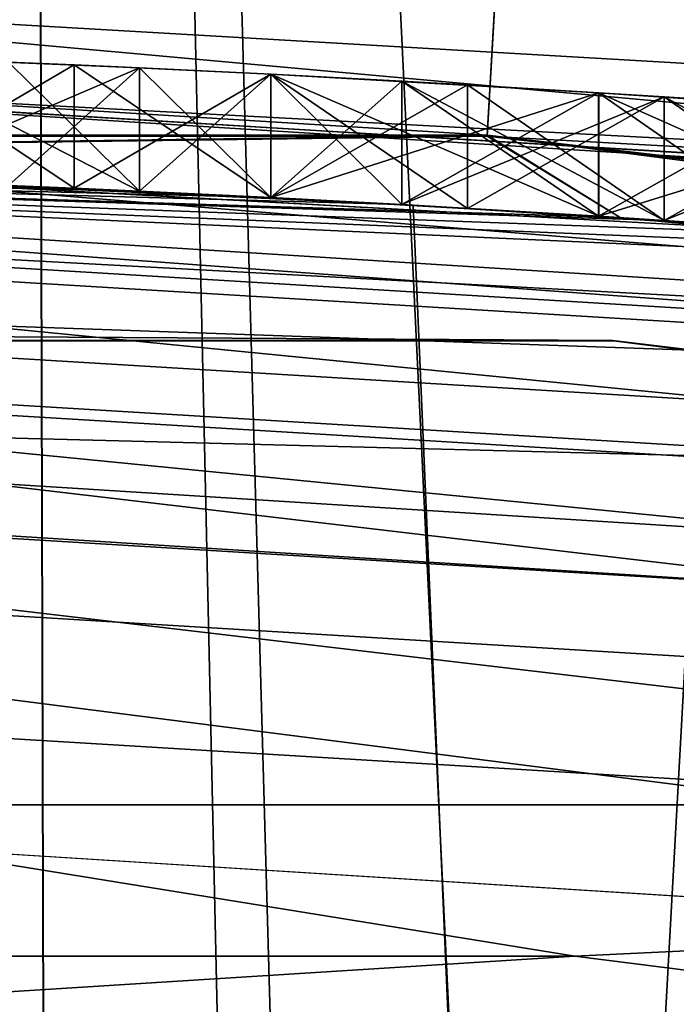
# Model space of a CAD drawing. Header units: millimetres. Extents: x -147 to 148, y -145 to 204.
# Tile 501 of 571: x 91.02 to 91.552, y 23.315 to 24.113. Entities that reach past the tile are written whole.
import ezdxf

# ---------------------------------------------------------------- set-up
doc = ezdxf.new("R2010")
doc.units = ezdxf.units.MM
doc.header["$LTSCALE"] = 26.699852
for name, color, linetype in [('1015', 7, 'CONTINUOUS'), ('1016', 7, 'CONTINUOUS'), ('1024', 7, 'CONTINUOUS'), ('1025', 7, 'CONTINUOUS'), ('1046', 7, 'CONTINUOUS'), ('1047', 7, 'CONTINUOUS'), ('1048', 7, 'CONTINUOUS'), ('1056', 7, 'CONTINUOUS'), ('1057', 7, 'CONTINUOUS'), ('1058', 7, 'CONTINUOUS'), ('1061', 7, 'CONTINUOUS'), ('1493', 7, 'CONTINUOUS'), ('1498', 7, 'CONTINUOUS'), ('1550', 7, 'CONTINUOUS'), ('1551', 7, 'CONTINUOUS'), ('1894', 7, 'CONTINUOUS'), ('1896', 7, 'CONTINUOUS'), ('1905', 7, 'CONTINUOUS'), ('1934', 7, 'CONTINUOUS'), ('1936', 7, 'CONTINUOUS'), ('1939', 7, 'CONTINUOUS'), ('2006', 7, 'CONTINUOUS'), ('2008', 7, 'CONTINUOUS'), ('2013', 7, 'CONTINUOUS'), ('2016', 7, 'CONTINUOUS'), ('742', 7, 'CONTINUOUS'), ('743', 7, 'CONTINUOUS'), ('886', 7, 'CONTINUOUS'), ('895', 7, 'CONTINUOUS'), ('899', 7, 'CONTINUOUS'), ('900', 7, 'CONTINUOUS'), ('936', 7, 'CONTINUOUS'), ('946', 7, 'CONTINUOUS'), ('947', 7, 'CONTINUOUS'), ('948', 7, 'CONTINUOUS'), ('956', 7, 'CONTINUOUS'), ('957', 7, 'CONTINUOUS'), ('958', 7, 'CONTINUOUS'), ('964', 7, 'CONTINUOUS'), ('965', 7, 'CONTINUOUS'), ('966', 7, 'CONTINUOUS')]:
    doc.layers.add(name, color=color, linetype=linetype)

msp = doc.modelspace()

# ---------------------------------------------------------------- linework, layer by layer
at = {"layer": '1015', "color": 7, "linetype": 'CONTINUOUS', "true_color": 0xd8d8d8}
for points in [[(90.90426, 23.98296, 64.4625), (91.06385, 23.97641, 64.4625), (90.90426, 24.08303, 64.4625), (90.90426, 23.98296, 64.4625)], [(91.06385, 23.97641, 64.4625), (91.06385, 24.07651, 64.4625), (90.90426, 24.08303, 64.4625), (91.06385, 23.97641, 64.4625)], [(91.06385, 23.97641, 64.4625), (91.2234, 23.9688, 64.4625), (91.06385, 24.07651, 64.4625), (91.06385, 23.97641, 64.4625)], [(91.2234, 23.9688, 64.4625), (91.2234, 24.06893, 64.4625), (91.06385, 24.07651, 64.4625), (91.2234, 23.9688, 64.4625)]]:
    msp.add_3dface(points, dxfattribs=at)
at = {"layer": '1016', "color": 7, "linetype": 'CONTINUOUS', "true_color": 0xd8d8d8}
for points in [[(91.2234, 23.9688, 64.4625), (91.48947, 23.95374, 64.35829), (91.2234, 24.06893, 64.4625), (91.2234, 23.9688, 64.4625)], [(91.48947, 23.95374, 64.35829), (91.48947, 24.05393, 64.35829), (91.2234, 24.06893, 64.4625), (91.48947, 23.95374, 64.35829)], [(91.48947, 23.95374, 64.35829), (91.75532, 23.93572, 64.25417), (91.48947, 24.05393, 64.35829), (91.48947, 23.95374, 64.35829)], [(91.75532, 23.93572, 64.25417), (91.75532, 24.03599, 64.25417), (91.48947, 24.05393, 64.35829), (91.75532, 23.93572, 64.25417)]]:
    msp.add_3dface(points, dxfattribs=at)
at = {"layer": '1024', "color": 7, "linetype": 'CONTINUOUS', "true_color": 0xd8d8d8}
for points in [[(91.2234, 23.9688, 60.92083), (91.2234, 24.06893, 60.92083), (91.48947, 24.05393, 61.02504), (91.2234, 23.9688, 60.92083)], [(91.48947, 23.95374, 61.02504), (91.2234, 23.9688, 60.92083), (91.48947, 24.05393, 61.02504), (91.48947, 23.95374, 61.02504)], [(91.48947, 23.95374, 61.02504), (91.48947, 24.05393, 61.02504), (91.75532, 24.03599, 61.12917), (91.48947, 23.95374, 61.02504)], [(91.75532, 23.93572, 61.12917), (91.48947, 23.95374, 61.02504), (91.75532, 24.03599, 61.12917), (91.75532, 23.93572, 61.12917)]]:
    msp.add_3dface(points, dxfattribs=at)
at = {"layer": '1025', "color": 7, "linetype": 'CONTINUOUS', "true_color": 0xd8d8d8}
for points in [[(90.90426, 23.98296, 60.92083), (90.90426, 24.08303, 60.92083), (91.06385, 24.07651, 60.92083), (90.90426, 23.98296, 60.92083)], [(91.06385, 23.97641, 60.92083), (90.90426, 23.98296, 60.92083), (91.06385, 24.07651, 60.92083), (91.06385, 23.97641, 60.92083)], [(91.06385, 23.97641, 60.92083), (91.06385, 24.07651, 60.92083), (91.2234, 24.06893, 60.92083), (91.06385, 23.97641, 60.92083)], [(91.2234, 23.9688, 60.92083), (91.06385, 23.97641, 60.92083), (91.2234, 24.06893, 60.92083), (91.2234, 23.9688, 60.92083)]]:
    msp.add_3dface(points, dxfattribs=at)
at = {"layer": '1046', "color": 7, "linetype": 'CONTINUOUS', "true_color": 0xd8d8d8}
for points in [[(91.54255, 23.95038, 63.73333), (91.54255, 24.05058, 63.73333), (91.70218, 24.03981, 63.52494), (91.54255, 23.95038, 63.73333)], [(91.70218, 23.93956, 63.52494), (91.54255, 23.95038, 63.73333), (91.70218, 24.03981, 63.52494), (91.70218, 23.93956, 63.52494)]]:
    msp.add_3dface(points, dxfattribs=at)
at = {"layer": '1047', "color": 7, "linetype": 'CONTINUOUS', "true_color": 0xd8d8d8}
for points in [[(91.2234, 23.9688, 63.94167), (91.2234, 24.06893, 63.94167), (91.38302, 24.06028, 63.83747), (91.2234, 23.9688, 63.94167)], [(91.38302, 23.96012, 63.83747), (91.2234, 23.9688, 63.94167), (91.38302, 24.06028, 63.83747), (91.38302, 23.96012, 63.83747)], [(91.38302, 23.96012, 63.83747), (91.38302, 24.06028, 63.83747), (91.54255, 24.05058, 63.73333), (91.38302, 23.96012, 63.83747)], [(91.54255, 23.95038, 63.73333), (91.38302, 23.96012, 63.83747), (91.54255, 24.05058, 63.73333), (91.54255, 23.95038, 63.73333)]]:
    msp.add_3dface(points, dxfattribs=at)
at = {"layer": '1048', "color": 7, "linetype": 'CONTINUOUS', "true_color": 0xd8d8d8}
for points in [[(91.01064, 23.97871, 63.94167), (91.01064, 24.0788, 63.94167), (91.11703, 24.0741, 63.94167), (91.01064, 23.97871, 63.94167)], [(91.11703, 23.97399, 63.94167), (91.01064, 23.97871, 63.94167), (91.11703, 24.0741, 63.94167), (91.11703, 23.97399, 63.94167)], [(91.11703, 23.97399, 63.94167), (91.11703, 24.0741, 63.94167), (91.2234, 24.06893, 63.94167), (91.11703, 23.97399, 63.94167)], [(91.2234, 23.9688, 63.94167), (91.11703, 23.97399, 63.94167), (91.2234, 24.06893, 63.94167), (91.2234, 23.9688, 63.94167)]]:
    msp.add_3dface(points, dxfattribs=at)
at = {"layer": '1056', "color": 7, "linetype": 'CONTINUOUS', "true_color": 0xd8d8d8}
for points in [[(91.01064, 23.97871, 61.44167), (91.11703, 23.97399, 61.44167), (91.01064, 24.0788, 61.44167), (91.01064, 23.97871, 61.44167)], [(91.11703, 23.97399, 61.44167), (91.11703, 24.0741, 61.44167), (91.01064, 24.0788, 61.44167), (91.11703, 23.97399, 61.44167)], [(91.11703, 23.97399, 61.44167), (91.2234, 23.9688, 61.44167), (91.11703, 24.0741, 61.44167), (91.11703, 23.97399, 61.44167)], [(91.2234, 23.9688, 61.44167), (91.2234, 24.06893, 61.44167), (91.11703, 24.0741, 61.44167), (91.2234, 23.9688, 61.44167)]]:
    msp.add_3dface(points, dxfattribs=at)
at = {"layer": '1057', "color": 7, "linetype": 'CONTINUOUS', "true_color": 0xd8d8d8}
for points in [[(91.2234, 23.9688, 61.44167), (91.38302, 23.96012, 61.54586), (91.2234, 24.06893, 61.44167), (91.2234, 23.9688, 61.44167)], [(91.38302, 23.96012, 61.54586), (91.38302, 24.06028, 61.54586), (91.2234, 24.06893, 61.44167), (91.38302, 23.96012, 61.54586)], [(91.38302, 23.96012, 61.54586), (91.54255, 23.95038, 61.65), (91.38302, 24.06028, 61.54586), (91.38302, 23.96012, 61.54586)], [(91.54255, 23.95038, 61.65), (91.54255, 24.05058, 61.65), (91.38302, 24.06028, 61.54586), (91.54255, 23.95038, 61.65)]]:
    msp.add_3dface(points, dxfattribs=at)
at = {"layer": '1058', "color": 7, "linetype": 'CONTINUOUS', "true_color": 0xd8d8d8}
for points in [[(91.54255, 23.95038, 61.65), (91.70218, 23.93956, 61.8584), (91.54255, 24.05058, 61.65), (91.54255, 23.95038, 61.65)], [(91.70218, 23.93956, 61.8584), (91.70218, 24.03981, 61.8584), (91.54255, 24.05058, 61.65), (91.70218, 23.93956, 61.8584)]]:
    msp.add_3dface(points, dxfattribs=at)
at = {"layer": '1061', "color": 7, "linetype": 'CONTINUOUS', "true_color": 0xd8d8d8}
for points in [[(91.06385, 24.07651, 60.92083), (90.90426, 24.08303, 60.92083), (91.01064, 24.0788, 61.44167), (91.06385, 24.07651, 60.92083)], [(90.90426, 24.08303, 64.4625), (91.06385, 24.07651, 64.4625), (91.01064, 24.0788, 63.94167), (90.90426, 24.08303, 64.4625)], [(91.11702, 24.0741, 59.87917), (90.9043, 24.08303, 59.25419), (90.90429, 24.08303, 59.82709), (91.11702, 24.0741, 59.87917)], [(91.11702, 24.0741, 59.35833), (90.9043, 24.08303, 59.25419), (91.11702, 24.0741, 59.87917), (91.11702, 24.0741, 59.35833)], [(91.11703, 24.0741, 61.44167), (91.06385, 24.07651, 60.92083), (91.01064, 24.0788, 61.44167), (91.11703, 24.0741, 61.44167)], [(91.01064, 24.0788, 63.94167), (91.06385, 24.07651, 64.4625), (91.11703, 24.0741, 63.94167), (91.01064, 24.0788, 63.94167)], [(91.2234, 24.06893, 60.92083), (91.06385, 24.07651, 60.92083), (91.2234, 24.06893, 61.44167), (91.2234, 24.06893, 60.92083)], [(91.2234, 24.06893, 61.44167), (91.06385, 24.07651, 60.92083), (91.11703, 24.0741, 61.44167), (91.2234, 24.06893, 61.44167)], [(91.06385, 24.07651, 64.4625), (91.2234, 24.06893, 64.4625), (91.11703, 24.0741, 63.94167), (91.06385, 24.07651, 64.4625)], [(91.22342, 24.06893, 59.35833), (91.11702, 24.0741, 59.35833), (91.22342, 24.06893, 59.87917), (91.22342, 24.06893, 59.35833)], [(91.22342, 24.06893, 59.87917), (91.11702, 24.0741, 59.35833), (91.11702, 24.0741, 59.87917), (91.22342, 24.06893, 59.87917)], [(91.11703, 24.0741, 63.94167), (91.2234, 24.06893, 64.4625), (91.2234, 24.06893, 63.94167), (91.11703, 24.0741, 63.94167)], [(91.48947, 24.05393, 61.02504), (91.2234, 24.06893, 60.92083), (91.38302, 24.06028, 61.54586), (91.48947, 24.05393, 61.02504)], [(91.38302, 24.06028, 61.54586), (91.2234, 24.06893, 60.92083), (91.2234, 24.06893, 61.44167), (91.38302, 24.06028, 61.54586)], [(91.2234, 24.06893, 64.4625), (91.48947, 24.05393, 64.35829), (91.2234, 24.06893, 63.94167), (91.2234, 24.06893, 64.4625)], [(91.2234, 24.06893, 63.94167), (91.48947, 24.05393, 64.35829), (91.38302, 24.06028, 63.83747), (91.2234, 24.06893, 63.94167)], [(91.32979, 24.06328, 59.35833), (91.22342, 24.06893, 59.35833), (91.32979, 24.06328, 59.87917), (91.32979, 24.06328, 59.35833)], [(91.32979, 24.06328, 59.87917), (91.22342, 24.06893, 59.35833), (91.22342, 24.06893, 59.87917), (91.32979, 24.06328, 59.87917)], [(91.48941, 24.05393, 59.25414), (91.32979, 24.06328, 59.35833), (91.54262, 24.05058, 59.82707), (91.48941, 24.05393, 59.25414)], [(91.54262, 24.05058, 59.82707), (91.32979, 24.06328, 59.35833), (91.32979, 24.06328, 59.87917), (91.54262, 24.05058, 59.82707)], [(91.32979, 24.06328, 56.85833), (91.48941, 24.05393, 56.96253), (91.32979, 24.06328, 56.3375), (91.32979, 24.06328, 56.85833)], [(91.32979, 24.06328, 56.3375), (91.48941, 24.05393, 56.96253), (91.54262, 24.05058, 56.3896), (91.32979, 24.06328, 56.3375)], [(91.54255, 24.05058, 61.65), (91.48947, 24.05393, 61.02504), (91.38302, 24.06028, 61.54586), (91.54255, 24.05058, 61.65)], [(91.38302, 24.06028, 63.83747), (91.48947, 24.05393, 64.35829), (91.54255, 24.05058, 63.73333), (91.38302, 24.06028, 63.83747)], [(91.64894, 24.04352, 59.15), (91.48941, 24.05393, 59.25414), (91.54262, 24.05058, 59.82707), (91.64894, 24.04352, 59.15)], [(91.48941, 24.05393, 56.96253), (91.64894, 24.04352, 57.06667), (91.54262, 24.05058, 56.3896), (91.48941, 24.05393, 56.96253)], [(91.75532, 24.03599, 61.12917), (91.48947, 24.05393, 61.02504), (91.70218, 24.03981, 61.8584), (91.75532, 24.03599, 61.12917)], [(91.70218, 24.03981, 61.8584), (91.48947, 24.05393, 61.02504), (91.54255, 24.05058, 61.65), (91.70218, 24.03981, 61.8584)], [(91.48947, 24.05393, 64.35829), (91.75532, 24.03599, 64.25417), (91.54255, 24.05058, 63.73333), (91.48947, 24.05393, 64.35829)], [(91.54255, 24.05058, 63.73333), (91.75532, 24.03599, 64.25417), (91.70218, 24.03981, 63.52494), (91.54255, 24.05058, 63.73333)], [(91.75532, 24.03599, 59.775), (91.64894, 24.04352, 59.15), (91.54262, 24.05058, 59.82707), (91.75532, 24.03599, 59.775)], [(91.54262, 24.05058, 56.3896), (91.64894, 24.04352, 57.06667), (91.75532, 24.03599, 56.44167), (91.54262, 24.05058, 56.3896)]]:
    msp.add_3dface(points, dxfattribs=at)
at = {"layer": '1493', "color": 7, "linetype": 'CONTINUOUS', "true_color": 0xd8d8d8}
for points in [[(93.02053, 23.90996, 53.4), (90, 24.1, 53.4), (93.02053, 23.90996, 72.4), (93.02053, 23.90996, 53.4)], [(90, 24.1, 53.4), (90, 24.1, 72.4), (93.02053, 23.90996, 72.4), (90, 24.1, 53.4)]]:
    msp.add_3dface(points, dxfattribs=at)
at = {"layer": '1498', "color": 7, "linetype": 'CONTINUOUS', "true_color": 0xd8d8d8}
for points in [[(90, 30.5, 87.2), (90.57996, 14.88335, 87.14864), (91.01975, 30.5, 87.03849), (90, 30.5, 87.2)], [(90.57971, 14.88345, 80.65132), (91.01975, 30.5, 80.76151), (91.06202, 14.5593, 80.77556), (90.57971, 14.88345, 80.65132)], [(90.57996, 14.88335, 87.14864), (91.0624, 14.55892, 87.02431), (91.01975, 30.5, 87.03849), (90.57996, 14.88335, 87.14864)], [(91.49999, 13.49402, 86.83939), (91.93969, 11.5, 86.56976), (91.01975, 30.5, 87.03849), (91.49999, 13.49402, 86.83939)], [(91.01975, 30.5, 87.03849), (91.93969, 11.5, 86.56976), (91.93969, 30.5, 86.56976), (91.01975, 30.5, 87.03849)], [(91.38567, 14.07439, 86.89498), (91.49999, 13.49402, 86.83939), (91.01975, 30.5, 87.03849), (91.38567, 14.07439, 86.89498)], [(91.0624, 14.55892, 87.02431), (91.38567, 14.07439, 86.89498), (91.01975, 30.5, 87.03849), (91.0624, 14.55892, 87.02431)], [(91.01975, 30.5, 80.76151), (91.93969, 30.5, 81.23024), (91.06202, 14.5593, 80.77556), (91.01975, 30.5, 80.76151)], [(91.06202, 14.5593, 80.77556), (91.93969, 30.5, 81.23024), (91.38536, 14.07514, 80.90487), (91.06202, 14.5593, 80.77556)], [(91.38536, 14.07514, 80.90487), (91.93969, 30.5, 81.23024), (91.49999, 13.49512, 80.96061), (91.38536, 14.07514, 80.90487)], [(91.93969, 30.5, 81.23024), (91.93969, 11.5, 81.23024), (91.49999, 13.49512, 80.96061), (91.93969, 30.5, 81.23024)]]:
    msp.add_3dface(points, dxfattribs=at)
at = {"layer": '1550', "color": 7, "linetype": 'CONTINUOUS', "true_color": 0x21211a}
for points in [[(91.409, 24.19161, 24.25882), (88.60107, 24.01877, 24.56028), (88.591, 24.19161, 24.25882), (91.409, 24.19161, 24.25882)], [(91.39893, 24.01877, 24.56028), (88.60107, 24.01877, 24.56028), (91.409, 24.19161, 24.25882), (91.39893, 24.01877, 24.56028)], [(94.20795, 23.86446, 24.25882), (91.39893, 24.01877, 24.56028), (91.409, 24.19161, 24.25882), (94.20795, 23.86446, 24.25882)], [(94.20795, 23.86446, 24.25882), (91.409, 24.19161, 24.25882), (94.25412, 24.1263, 24.03485), (94.20795, 23.86446, 24.25882)], [(91.39893, 24.01877, 24.56028), (90, 24, 24.9), (88.60107, 24.01877, 24.56028), (91.39893, 24.01877, 24.56028)], [(91.50697, 23.95264, 24.9), (90, 24, 24.9), (91.39893, 24.01877, 24.56028), (91.50697, 23.95264, 24.9)], [(94.17788, 23.69396, 24.56028), (91.50697, 23.95264, 24.9), (91.39893, 24.01877, 24.56028), (94.17788, 23.69396, 24.56028)], [(94.17788, 23.69396, 24.56028), (91.39893, 24.01877, 24.56028), (94.20795, 23.86446, 24.25882), (94.17788, 23.69396, 24.56028)], [(93.008, 23.81075, 24.9), (91.50697, 23.95264, 24.9), (94.17788, 23.69396, 24.56028), (93.008, 23.81075, 24.9)]]:
    msp.add_3dface(points, dxfattribs=at)
at = {"layer": '1551', "color": 7, "linetype": 'CONTINUOUS', "true_color": 0x21211a}
for points in [[(94.20822, 23.86601, 25.54305), (91.42458, 24.45915, 25.76637), (91.40909, 24.19318, 25.54305), (94.20822, 23.86601, 25.54305)], [(94.25449, 24.12839, 25.76637), (91.42458, 24.45915, 25.76637), (94.20822, 23.86601, 25.54305), (94.25449, 24.12839, 25.76637)], [(91.40909, 24.19318, 25.54305), (88.59091, 24.19318, 25.54305), (91.39898, 24.0196, 25.24202), (91.40909, 24.19318, 25.54305)], [(91.39898, 24.0196, 25.24202), (88.59091, 24.19318, 25.54305), (88.60102, 24.0196, 25.24202), (91.39898, 24.0196, 25.24202)], [(94.17803, 23.69478, 25.24202), (91.40909, 24.19318, 25.54305), (91.39898, 24.0196, 25.24202), (94.17803, 23.69478, 25.24202)], [(94.20822, 23.86601, 25.54305), (91.40909, 24.19318, 25.54305), (94.17803, 23.69478, 25.24202), (94.20822, 23.86601, 25.54305)], [(90, 24, 24.9), (91.39898, 24.0196, 25.24202), (88.60102, 24.0196, 25.24202), (90, 24, 24.9)], [(90, 24, 24.9), (91.50697, 23.95264, 24.9), (91.39898, 24.0196, 25.24202), (90, 24, 24.9)], [(91.50697, 23.95264, 24.9), (93.008, 23.81075, 24.9), (91.39898, 24.0196, 25.24202), (91.50697, 23.95264, 24.9)], [(93.008, 23.81075, 24.9), (94.17803, 23.69478, 25.24202), (91.39898, 24.0196, 25.24202), (93.008, 23.81075, 24.9)]]:
    msp.add_3dface(points, dxfattribs=at)
at = {"layer": '1894', "color": 7, "linetype": 'CONTINUOUS', "true_color": 0xd8d8d8}
for points in [[(92.91472, 23.92253, 26.9), (90, 24.1, 26.9), (92.91472, 23.92253, 25.9), (92.91472, 23.92253, 26.9)], [(90, 24.1, 26.9), (90, 24.1, 25.9), (92.91472, 23.92253, 25.9), (90, 24.1, 26.9)]]:
    msp.add_3dface(points, dxfattribs=at)
at = {"layer": '1896', "color": 7, "linetype": 'CONTINUOUS', "true_color": 0xd8d8d8}
for points in [[(90, 24.1, 26.9), (92.91472, 23.92253, 26.9), (-145.5, 45.5, 26.9), (90, 24.1, 26.9)], [(-145.5, 45.5, 26.9), (92.91472, 23.92253, 26.9), (145.5, 45.5, 26.9), (-145.5, 45.5, 26.9)]]:
    msp.add_3dface(points, dxfattribs=at)
at = {"layer": '1905', "color": 7, "linetype": 'CONTINUOUS', "true_color": 0xd8d8d8}
for points in [[(14.87363, 23.13028, 25.9), (12.10482, 24.69164, 25.9), (145.5, 45.5, 25.9), (14.87363, 23.13028, 25.9)], [(17.45123, 21.25279, 25.9), (14.87363, 23.13028, 25.9), (145.5, 45.5, 25.9), (17.45123, 21.25279, 25.9)], [(19.7863, 19.09738, 25.9), (17.45123, 21.25279, 25.9), (145.5, 45.5, 25.9), (19.7863, 19.09738, 25.9)], [(21.86248, 16.68178, 25.9), (19.7863, 19.09738, 25.9), (145.5, 45.5, 25.9), (21.86248, 16.68178, 25.9)], [(23.64324, 14.04287, 25.9), (21.86248, 16.68178, 25.9), (145.5, 45.5, 25.9), (23.64324, 14.04287, 25.9)], [(25.10611, 11.22119, 25.9), (23.64324, 14.04287, 25.9), (145.5, 45.5, 25.9), (25.10611, 11.22119, 25.9)], [(25.10611, 11.22119, 25.9), (145.5, 45.5, 25.9), (82.25792, 25.86614, 25.9), (25.10611, 11.22119, 25.9)], [(91.48572, 25.55623, 25.9), (90, 24.1, 25.9), (88.51428, 25.55623, 25.9), (91.48572, 25.55623, 25.9)], [(92.91472, 23.92253, 25.9), (90, 24.1, 25.9), (91.48572, 25.55623, 25.9), (92.91472, 23.92253, 25.9)], [(94.44781, 25.21051, 25.9), (92.91472, 23.92253, 25.9), (91.48572, 25.55623, 25.9), (94.44781, 25.21051, 25.9)]]:
    msp.add_3dface(points, dxfattribs=at)
at = {"layer": '1934', "color": 7, "linetype": 'CONTINUOUS', "true_color": 0xd8d8d8}
for points in [[(82.655, 24.5235, 23.9), (90, 24.09892, 23.9), (97.345, 24.5235, 23.9), (82.655, 24.5235, 23.9)], [(90, 24.09892, 23.9), (92.90272, 23.92446, 23.9), (97.345, 24.5235, 23.9), (90, 24.09892, 23.9)]]:
    msp.add_3dface(points, dxfattribs=at)
at = {"layer": '1936', "color": 7, "linetype": 'CONTINUOUS', "true_color": 0xd8d8d8}
for points in [[(100.6923, 24.79256, 22.9), (103.50182, 23.38078, 22.9), (79.3077, 24.79256, 22.9), (100.6923, 24.79256, 22.9)], [(79.3077, 24.79256, 22.9), (103.50182, 23.38078, 22.9), (90, 24.09892, 22.9), (79.3077, 24.79256, 22.9)], [(90, 24.09892, 22.9), (103.50182, 23.38078, 22.9), (92.90272, 23.92446, 22.9), (90, 24.09892, 22.9)]]:
    msp.add_3dface(points, dxfattribs=at)
at = {"layer": '1939', "color": 7, "linetype": 'CONTINUOUS', "true_color": 0xd8d8d8}
for points in [[(92.90272, 23.92446, 23.9), (90, 24.09892, 23.9), (92.90272, 23.92446, 22.9), (92.90272, 23.92446, 23.9)], [(90, 24.09892, 23.9), (90, 24.09892, 22.9), (92.90272, 23.92446, 22.9), (90, 24.09892, 23.9)]]:
    msp.add_3dface(points, dxfattribs=at)
at = {"layer": '2006', "color": 7, "linetype": 'CONTINUOUS', "true_color": 0xd8d8d8}
for points in [[(88.52984, 23.35365, 52.9), (85.61273, 22.98492, 52.9), (91.47016, 23.35365, 52.9), (88.52984, 23.35365, 52.9)], [(91.47016, 23.35365, 52.9), (85.61273, 22.98492, 52.9), (94.38727, 22.98492, 52.9), (91.47016, 23.35365, 52.9)]]:
    msp.add_3dface(points, dxfattribs=at)
at = {"layer": '2008', "color": 7, "linetype": 'CONTINUOUS', "true_color": 0xd8d8d8}
for points in [[(91.50151, 23.85276, 19.9), (88.49849, 23.85276, 19.9), (91.50069, 23.85284, 52.4), (91.50151, 23.85276, 19.9)], [(91.50069, 23.85284, 52.4), (88.49849, 23.85276, 19.9), (88.49931, 23.85284, 52.4), (91.50069, 23.85284, 52.4)], [(94.47841, 23.47667, 52.4), (91.50151, 23.85276, 19.9), (91.50069, 23.85284, 52.4), (94.47841, 23.47667, 52.4)], [(94.47963, 23.47628, 19.9), (91.50151, 23.85276, 19.9), (94.47841, 23.47667, 52.4), (94.47963, 23.47628, 19.9)]]:
    msp.add_3dface(points, dxfattribs=at)
at = {"layer": '2013', "color": 7, "linetype": 'CONTINUOUS', "true_color": 0xd8d8d8}
for points in [[(91.50069, 23.85284, 52.4), (88.49931, 23.85284, 52.4), (90, 23.86209, 52.59098), (91.50069, 23.85284, 52.4)], [(92.87626, 23.68811, 52.59098), (91.50069, 23.85284, 52.4), (90, 23.86209, 52.59098), (92.87626, 23.68811, 52.59098)], [(92.87626, 23.68811, 52.59098), (90, 23.86209, 52.59098), (92.86319, 23.5805, 52.75341), (92.87626, 23.68811, 52.59098)], [(92.86319, 23.5805, 52.75341), (90, 23.86209, 52.59098), (90, 23.75369, 52.75341), (92.86319, 23.5805, 52.75341)], [(94.47841, 23.47667, 52.4), (91.50069, 23.85284, 52.4), (92.87626, 23.68811, 52.59098), (94.47841, 23.47667, 52.4)], [(92.86319, 23.5805, 52.75341), (90, 23.75369, 52.75341), (92.84362, 23.41933, 52.86194), (92.86319, 23.5805, 52.75341)], [(92.84362, 23.41933, 52.86194), (90, 23.75369, 52.75341), (90, 23.59134, 52.86194), (92.84362, 23.41933, 52.86194)], [(88.52984, 23.35365, 52.9), (91.47016, 23.35365, 52.9), (90, 23.59134, 52.86194), (88.52984, 23.35365, 52.9)], [(91.47016, 23.35365, 52.9), (92.84362, 23.41933, 52.86194), (90, 23.59134, 52.86194), (91.47016, 23.35365, 52.9)], [(91.47016, 23.35365, 52.9), (94.38727, 22.98492, 52.9), (92.84362, 23.41933, 52.86194), (91.47016, 23.35365, 52.9)]]:
    msp.add_3dface(points, dxfattribs=at)
at = {"layer": '2016', "color": 7, "linetype": 'CONTINUOUS', "true_color": 0xd8d8d8}
for points in [[(85.52037, 23.47628, 19.9), (88.49849, 23.85276, 19.9), (94.47963, 23.47628, 19.9), (85.52037, 23.47628, 19.9)], [(88.49849, 23.85276, 19.9), (91.50151, 23.85276, 19.9), (94.47963, 23.47628, 19.9), (88.49849, 23.85276, 19.9)], [(82.61396, 22.72981, 19.9), (85.52037, 23.47628, 19.9), (97.38604, 22.72981, 19.9), (82.61396, 22.72981, 19.9)], [(85.52037, 23.47628, 19.9), (94.47963, 23.47628, 19.9), (97.38604, 22.72981, 19.9), (85.52037, 23.47628, 19.9)]]:
    msp.add_3dface(points, dxfattribs=at)
at = {"layer": '742', "color": 7, "linetype": 'CONTINUOUS', "true_color": 0xd8d8d8}
for points in [[(92.9807, 23.61263, 53.4), (90, 22.2, 53.4), (90, 23.8, 53.4), (92.9807, 23.61263, 53.4)], [(92.89516, 22.01042, 53.4), (90, 22.2, 53.4), (92.9807, 23.61263, 53.4), (92.89516, 22.01042, 53.4)]]:
    msp.add_3dface(points, dxfattribs=at)
at = {"layer": '743', "color": 7, "linetype": 'CONTINUOUS', "true_color": 0xd8d8d8}
for points in [[(92.94642, 23.31454, 93.4), (90, 23.5, 93.4), (92.94647, -23.31454, 93.4), (92.94642, 23.31454, 93.4)], [(92.94647, -23.31454, 93.4), (90, 23.5, 93.4), (90, -23.5, 93.4), (92.94647, -23.31454, 93.4)]]:
    msp.add_3dface(points, dxfattribs=at)
at = {"layer": '886', "color": 7, "linetype": 'CONTINUOUS', "true_color": 0xd8d8d8}
for points in [[(90, 24, 87.4), (90, 24, 92.9), (93.008, 23.81075, 92.9), (90, 24, 87.4)], [(90, 24, 87.4), (93.008, 23.81075, 92.9), (90.8913, 23.98344, 87.28376), (90, 24, 87.4)], [(92.18085, 23.90071, 56.85833), (90, 24, 53.6), (91.96818, 23.91916, 56.6501), (92.18085, 23.90071, 56.85833)], [(90, 24, 53.6), (92.18085, 23.90071, 56.85833), (93.00798, 23.81075, 53.6), (90, 24, 53.6)], [(91.96818, 23.91916, 56.6501), (90, 24, 53.6), (91.75532, 23.93572, 56.44167), (91.96818, 23.91916, 56.6501)], [(91.75532, 23.93572, 56.44167), (90, 24, 53.6), (91.54262, 23.95037, 56.3896), (91.75532, 23.93572, 56.44167)], [(91.54262, 23.95037, 56.3896), (90, 24, 53.6), (91.32979, 23.96313, 56.3375), (91.54262, 23.95037, 56.3896)], [(91.32979, 23.96313, 56.3375), (90, 24, 53.6), (91.32979, 23.96313, 56.85833), (91.32979, 23.96313, 56.3375)], [(91.32979, 23.96313, 56.85833), (90, 24, 53.6), (91.32979, 23.96313, 59.35833), (91.32979, 23.96313, 56.85833)], [(91.32979, 23.96313, 59.35833), (90, 24, 53.6), (91.22342, 23.9688, 59.35833), (91.32979, 23.96313, 59.35833)], [(91.22342, 23.9688, 59.35833), (90, 24, 53.6), (91.11702, 23.97399, 59.35833), (91.22342, 23.9688, 59.35833)], [(91.11702, 23.97399, 59.35833), (90, 24, 53.6), (90.90429, 23.98296, 59.25418), (91.11702, 23.97399, 59.35833)], [(90.8913, 23.98344, 87.28376), (93.008, 23.81075, 92.9), (91.75102, 23.93604, 86.93038), (90.8913, 23.98344, 87.28376)], [(90.89319, 23.98337, 80.51676), (91.33902, 23.96262, 80.66627), (90.90426, 23.98296, 64.4625), (90.89319, 23.98337, 80.51676)], [(91.06385, 23.97641, 60.92083), (90.90428, 23.98296, 59.82709), (90.90426, 23.98296, 60.92083), (91.06385, 23.97641, 60.92083)], [(90.90426, 23.98296, 64.4625), (91.33902, 23.96262, 80.66627), (91.06385, 23.97641, 64.4625), (90.90426, 23.98296, 64.4625)], [(91.11702, 23.97399, 59.87917), (90.90428, 23.98296, 59.82709), (91.06385, 23.97641, 60.92083), (91.11702, 23.97399, 59.87917)], [(91.01064, 23.97871, 63.94167), (91.11703, 23.97399, 63.94167), (91.01064, 23.97871, 61.44167), (91.01064, 23.97871, 63.94167)], [(91.01064, 23.97871, 61.44167), (91.11703, 23.97399, 63.94167), (91.11703, 23.97399, 61.44167), (91.01064, 23.97871, 61.44167)], [(91.2234, 23.9688, 60.92083), (91.11702, 23.97399, 59.87917), (91.06385, 23.97641, 60.92083), (91.2234, 23.9688, 60.92083)], [(91.06385, 23.97641, 64.4625), (91.33902, 23.96262, 80.66627), (91.2234, 23.9688, 64.4625), (91.06385, 23.97641, 64.4625)], [(91.22342, 23.9688, 59.87917), (91.11702, 23.97399, 59.87917), (91.2234, 23.9688, 60.92083), (91.22342, 23.9688, 59.87917)], [(91.11703, 23.97399, 63.94167), (91.2234, 23.9688, 63.94167), (91.11703, 23.97399, 61.44167), (91.11703, 23.97399, 63.94167)], [(91.11703, 23.97399, 61.44167), (91.2234, 23.9688, 63.94167), (91.2234, 23.9688, 61.44167), (91.11703, 23.97399, 61.44167)], [(91.2234, 23.9688, 63.94167), (91.38302, 23.96012, 63.83747), (91.2234, 23.9688, 61.44167), (91.2234, 23.9688, 63.94167)], [(91.2234, 23.9688, 61.44167), (91.38302, 23.96012, 63.83747), (91.38302, 23.96012, 61.54586), (91.2234, 23.9688, 61.44167)], [(91.48947, 23.95374, 61.02504), (91.22342, 23.9688, 59.87917), (91.2234, 23.9688, 60.92083), (91.48947, 23.95374, 61.02504)], [(91.2234, 23.9688, 64.4625), (91.33902, 23.96262, 80.66627), (91.48947, 23.95374, 64.35829), (91.2234, 23.9688, 64.4625)], [(91.32979, 23.96313, 59.87917), (91.22342, 23.9688, 59.87917), (91.48947, 23.95374, 61.02504), (91.32979, 23.96313, 59.87917)], [(91.54262, 23.95037, 59.82707), (91.32979, 23.96313, 59.87917), (91.48947, 23.95374, 61.02504), (91.54262, 23.95037, 59.82707)], [(91.48941, 23.95374, 56.96253), (91.32979, 23.96313, 56.85833), (91.48941, 23.95374, 59.25414), (91.48941, 23.95374, 56.96253)], [(91.48941, 23.95374, 59.25414), (91.32979, 23.96313, 56.85833), (91.32979, 23.96313, 59.35833), (91.48941, 23.95374, 59.25414)], [(91.33902, 23.96262, 80.66627), (91.75304, 23.93589, 80.87078), (91.48947, 23.95374, 64.35829), (91.33902, 23.96262, 80.66627)], [(91.38302, 23.96012, 63.83747), (91.54255, 23.95038, 63.73333), (91.38302, 23.96012, 61.54586), (91.38302, 23.96012, 63.83747)], [(91.38302, 23.96012, 61.54586), (91.54255, 23.95038, 63.73333), (91.54255, 23.95038, 61.65), (91.38302, 23.96012, 61.54586)], [(91.64894, 23.94329, 57.06667), (91.48941, 23.95374, 56.96253), (91.64894, 23.94329, 59.15), (91.64894, 23.94329, 57.06667)], [(91.64894, 23.94329, 59.15), (91.48941, 23.95374, 56.96253), (91.48941, 23.95374, 59.25414), (91.64894, 23.94329, 59.15)], [(91.75532, 23.93572, 61.12917), (91.54262, 23.95037, 59.82707), (91.48947, 23.95374, 61.02504), (91.75532, 23.93572, 61.12917)], [(91.48947, 23.95374, 64.35829), (91.75304, 23.93589, 80.87078), (91.75532, 23.93572, 64.25417), (91.48947, 23.95374, 64.35829)], [(91.54255, 23.95038, 63.73333), (91.70218, 23.93956, 63.52494), (91.54255, 23.95038, 61.65), (91.54255, 23.95038, 63.73333)], [(91.54255, 23.95038, 61.65), (91.70218, 23.93956, 63.52494), (91.70218, 23.93956, 61.8584), (91.54255, 23.95038, 61.65)], [(91.75532, 23.93572, 59.775), (91.54262, 23.95037, 59.82707), (91.75532, 23.93572, 61.12917), (91.75532, 23.93572, 59.775)]]:
    msp.add_3dface(points, dxfattribs=at)
at = {"layer": '895', "color": 7, "linetype": 'CONTINUOUS', "true_color": 0xd8d8d8}
for points in [[(93.008, 23.81075, 92.9), (90, 24, 92.9), (92.88829, 23.78723, 93.09134), (93.008, 23.81075, 92.9)], [(90, 24, 92.9), (90, 23.96194, 93.09134), (92.88829, 23.78723, 93.09134), (90, 24, 92.9)], [(90, 23.96194, 93.09134), (90, 23.85341, 93.25369), (92.87521, 23.6795, 93.25369), (90, 23.96194, 93.09134)], [(90, 23.96194, 93.09134), (92.87521, 23.6795, 93.25369), (92.88829, 23.78723, 93.09134), (90, 23.96194, 93.09134)], [(90, 23.85341, 93.25369), (90, 23.69098, 93.36209), (92.85563, 23.51824, 93.36209), (90, 23.85341, 93.25369)], [(90, 23.85341, 93.25369), (92.85563, 23.51824, 93.36209), (92.87521, 23.6795, 93.25369), (90, 23.85341, 93.25369)], [(90, 23.5, 93.4), (92.94642, 23.31454, 93.4), (90, 23.69098, 93.36209), (90, 23.5, 93.4)], [(90, 23.69098, 93.36209), (92.94642, 23.31454, 93.4), (92.85563, 23.51824, 93.36209), (90, 23.69098, 93.36209)]]:
    msp.add_3dface(points, dxfattribs=at)
at = {"layer": '899', "color": 7, "linetype": 'CONTINUOUS', "true_color": 0xd8d8d8}
for points in [[(90.8913, 23.98344, 87.28376), (91.72377, 15, 86.94592), (90.89098, 15, 87.28461), (90.8913, 23.98344, 87.28376)], [(90.8913, 23.98344, 87.28376), (91.75102, 23.93604, 86.93038), (91.72377, 15, 86.94592), (90.8913, 23.98344, 87.28376)]]:
    msp.add_3dface(points, dxfattribs=at)
at = {"layer": '900', "color": 7, "linetype": 'CONTINUOUS', "true_color": 0xd8d8d8}
for points in [[(90.89319, 23.98337, 80.51676), (90.89098, 15, 80.51539), (91.72377, 15, 80.85408), (90.89319, 23.98337, 80.51676)], [(91.33902, 23.96262, 80.66627), (90.89319, 23.98337, 80.51676), (91.72377, 15, 80.85408), (91.33902, 23.96262, 80.66627)], [(91.75304, 23.93589, 80.87078), (91.33902, 23.96262, 80.66627), (91.72377, 15, 80.85408), (91.75304, 23.93589, 80.87078)]]:
    msp.add_3dface(points, dxfattribs=at)
at = {"layer": '936', "color": 7, "linetype": 'CONTINUOUS', "true_color": 0xd8d8d8}
for points in [[(90, 24, 53.6), (93.00798, 23.81075, 53.6), (90, 23.97326, 53.50009), (90, 24, 53.6)], [(90, 23.97326, 53.50009), (93.00798, 23.81075, 53.6), (92.88966, 23.79847, 53.50009), (90, 23.97326, 53.50009)], [(90, 23.9, 53.4268), (90, 23.97326, 53.50009), (92.88966, 23.79847, 53.50009), (90, 23.9, 53.4268)], [(90, 23.8, 53.4), (90, 23.9, 53.4268), (92.88083, 23.72574, 53.4268), (90, 23.8, 53.4)], [(92.88083, 23.72574, 53.4268), (90, 23.9, 53.4268), (92.88966, 23.79847, 53.50009), (92.88083, 23.72574, 53.4268)], [(92.9807, 23.61263, 53.4), (90, 23.8, 53.4), (92.88083, 23.72574, 53.4268), (92.9807, 23.61263, 53.4)]]:
    msp.add_3dface(points, dxfattribs=at)
at = {"layer": '946', "color": 7, "linetype": 'CONTINUOUS', "true_color": 0xd8d8d8}
for points in [[(90.90428, 23.98296, 59.82709), (91.11702, 23.97399, 59.87917), (90.90429, 24.08303, 59.82709), (90.90428, 23.98296, 59.82709)], [(91.11702, 23.97399, 59.87917), (91.11702, 24.0741, 59.87917), (90.90429, 24.08303, 59.82709), (91.11702, 23.97399, 59.87917)]]:
    msp.add_3dface(points, dxfattribs=at)
at = {"layer": '947', "color": 7, "linetype": 'CONTINUOUS', "true_color": 0xd8d8d8}
for points in [[(91.11702, 23.97399, 59.87917), (91.22342, 23.9688, 59.87917), (91.11702, 24.0741, 59.87917), (91.11702, 23.97399, 59.87917)], [(91.22342, 23.9688, 59.87917), (91.22342, 24.06893, 59.87917), (91.11702, 24.0741, 59.87917), (91.22342, 23.9688, 59.87917)], [(91.22342, 23.9688, 59.87917), (91.32979, 23.96313, 59.87917), (91.22342, 24.06893, 59.87917), (91.22342, 23.9688, 59.87917)], [(91.32979, 23.96313, 59.87917), (91.32979, 24.06328, 59.87917), (91.22342, 24.06893, 59.87917), (91.32979, 23.96313, 59.87917)]]:
    msp.add_3dface(points, dxfattribs=at)
at = {"layer": '948', "color": 7, "linetype": 'CONTINUOUS', "true_color": 0xd8d8d8}
for points in [[(91.32979, 23.96313, 59.87917), (91.54262, 23.95037, 59.82707), (91.32979, 24.06328, 59.87917), (91.32979, 23.96313, 59.87917)], [(91.54262, 23.95037, 59.82707), (91.54262, 24.05058, 59.82707), (91.32979, 24.06328, 59.87917), (91.54262, 23.95037, 59.82707)], [(91.54262, 23.95037, 59.82707), (91.75532, 23.93572, 59.775), (91.54262, 24.05058, 59.82707), (91.54262, 23.95037, 59.82707)], [(91.75532, 23.93572, 59.775), (91.75532, 24.03599, 59.775), (91.54262, 24.05058, 59.82707), (91.75532, 23.93572, 59.775)]]:
    msp.add_3dface(points, dxfattribs=at)
at = {"layer": '956', "color": 7, "linetype": 'CONTINUOUS', "true_color": 0xd8d8d8}
for points in [[(91.32979, 23.96313, 56.3375), (91.32979, 24.06328, 56.3375), (91.54262, 24.05058, 56.3896), (91.32979, 23.96313, 56.3375)], [(91.54262, 23.95037, 56.3896), (91.32979, 23.96313, 56.3375), (91.54262, 24.05058, 56.3896), (91.54262, 23.95037, 56.3896)], [(91.54262, 23.95037, 56.3896), (91.54262, 24.05058, 56.3896), (91.75532, 24.03599, 56.44167), (91.54262, 23.95037, 56.3896)], [(91.75532, 23.93572, 56.44167), (91.54262, 23.95037, 56.3896), (91.75532, 24.03599, 56.44167), (91.75532, 23.93572, 56.44167)]]:
    msp.add_3dface(points, dxfattribs=at)
at = {"layer": '957', "color": 7, "linetype": 'CONTINUOUS', "true_color": 0xd8d8d8}
for points in [[(91.32979, 23.96313, 56.3375), (91.32979, 23.96313, 56.85833), (91.32979, 24.06328, 56.3375), (91.32979, 23.96313, 56.3375)], [(91.32979, 23.96313, 56.85833), (91.32979, 24.06328, 56.85833), (91.32979, 24.06328, 56.3375), (91.32979, 23.96313, 56.85833)]]:
    msp.add_3dface(points, dxfattribs=at)
at = {"layer": '958', "color": 7, "linetype": 'CONTINUOUS', "true_color": 0xd8d8d8}
for points in [[(91.32979, 23.96313, 56.85833), (91.48941, 23.95374, 56.96253), (91.32979, 24.06328, 56.85833), (91.32979, 23.96313, 56.85833)], [(91.48941, 23.95374, 56.96253), (91.48941, 24.05393, 56.96253), (91.32979, 24.06328, 56.85833), (91.48941, 23.95374, 56.96253)], [(91.48941, 23.95374, 56.96253), (91.64894, 23.94329, 57.06667), (91.48941, 24.05393, 56.96253), (91.48941, 23.95374, 56.96253)], [(91.64894, 23.94329, 57.06667), (91.64894, 24.04352, 57.06667), (91.48941, 24.05393, 56.96253), (91.64894, 23.94329, 57.06667)]]:
    msp.add_3dface(points, dxfattribs=at)
at = {"layer": '964', "color": 7, "linetype": 'CONTINUOUS', "true_color": 0xd8d8d8}
for points in [[(91.32979, 23.96313, 59.35833), (91.32979, 24.06328, 59.35833), (91.48941, 24.05393, 59.25414), (91.32979, 23.96313, 59.35833)], [(91.48941, 23.95374, 59.25414), (91.32979, 23.96313, 59.35833), (91.48941, 24.05393, 59.25414), (91.48941, 23.95374, 59.25414)], [(91.48941, 23.95374, 59.25414), (91.48941, 24.05393, 59.25414), (91.64894, 24.04352, 59.15), (91.48941, 23.95374, 59.25414)], [(91.64894, 23.94329, 59.15), (91.48941, 23.95374, 59.25414), (91.64894, 24.04352, 59.15), (91.64894, 23.94329, 59.15)]]:
    msp.add_3dface(points, dxfattribs=at)
at = {"layer": '965', "color": 7, "linetype": 'CONTINUOUS', "true_color": 0xd8d8d8}
for points in [[(91.11702, 23.97399, 59.35833), (91.11702, 24.0741, 59.35833), (91.22342, 24.06893, 59.35833), (91.11702, 23.97399, 59.35833)], [(91.22342, 23.9688, 59.35833), (91.11702, 23.97399, 59.35833), (91.22342, 24.06893, 59.35833), (91.22342, 23.9688, 59.35833)], [(91.22342, 23.9688, 59.35833), (91.22342, 24.06893, 59.35833), (91.32979, 24.06328, 59.35833), (91.22342, 23.9688, 59.35833)], [(91.32979, 23.96313, 59.35833), (91.22342, 23.9688, 59.35833), (91.32979, 24.06328, 59.35833), (91.32979, 23.96313, 59.35833)]]:
    msp.add_3dface(points, dxfattribs=at)
at = {"layer": '966', "color": 7, "linetype": 'CONTINUOUS', "true_color": 0xd8d8d8}
for points in [[(90.90429, 23.98296, 59.25418), (90.9043, 24.08303, 59.25419), (91.11702, 24.0741, 59.35833), (90.90429, 23.98296, 59.25418)], [(91.11702, 23.97399, 59.35833), (90.90429, 23.98296, 59.25418), (91.11702, 24.0741, 59.35833), (91.11702, 23.97399, 59.35833)]]:
    msp.add_3dface(points, dxfattribs=at)

doc.saveas('drawing.dxf')
